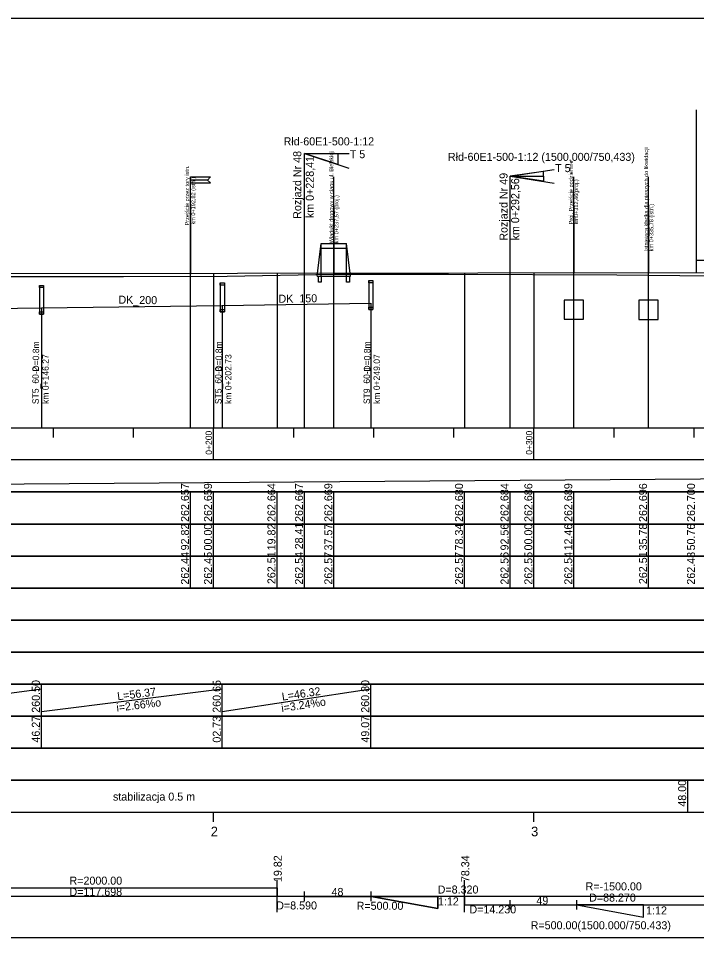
# Model space of a CAD drawing. Extents: x 6445630 to 6518227, y 5499240 to 5511716.
# Drawn here: x 6452470.3 to 6452682, y 5504866.4 to 5505153.4 of the extents above; entities that cross this region are included whole.
import ezdxf

# ---------------------------------------------------------------- set-up
doc = ezdxf.new("R2010")
doc.units = 0
for name, color, linetype in [('TOR_PROF-drenaze', 7, 'Continuous'), ('TOR_PROF-drenokolektory', 7, 'Continuous'), ('TOR_PROF-obiekty+opisy', 7, 'Continuous'), ('TOR_PROF-opisy glowne', 7, 'Continuous'), ('TOR_PROF-opisy pomocnicze', 7, 'Continuous'), ('TOR_PROF-rozjazdy', 7, 'Continuous'), ('TOR_PROF-studnie i osadniki', 7, 'Continuous'), ('TOR_PROF-tabelka-geometria T1', 7, 'Continuous'), ('TOR_PROF-tabelka-kilometracja', 7, 'Continuous'), ('TOR_PROF-tabelka-odleglosci T1', 7, 'Continuous'), ('TOR_PROF-tabelka-pochylenia proj T1', 7, 'Continuous'), ('TOR_PROF-tabelka-rodzaj rowu T1', 7, 'Continuous'), ('TOR_PROF-tabelka-rodzaj rurociagow T1', 7, 'Continuous'), ('TOR_PROF-tabelka-rowyT1', 7, 'Continuous'), ('TOR_PROF-tabelka-rurociagi T1', 7, 'Continuous'), ('TOR_PROF-tabelka-rzedne istn T1', 7, 'Continuous'), ('TOR_PROF-tabelka-rzedne proj T1', 7, 'Continuous'), ('TOR_PROF-tabelka-teren istniejacy T1', 7, 'Continuous'), ('TOR_PROF-tabelka-warstwa ochronna T1', 7, 'Continuous'), ('TOR_PROF-tor istniejacy T1', 7, 'Continuous'), ('TOR_PROF-tor projektowany', 7, 'Continuous'), ('TOR_PROF-uklad odniesienia', 7, 'Continuous'), ('TOR_PROF-warstwa ochronna', 7, 'Continuous'), ('TOR_RAMKI-MASKA WYCIECIA', 7, 'Continuous')]:
    doc.layers.add(name, color=color, linetype=linetype)

msp = doc.modelspace()

# ---------------------------------------------------------------- linework, layer by layer
at = {"layer": 'TOR_PROF-drenaze'}
msp.add_lwpolyline([(6452533.94, 5505063.82), (6452580.28, 5505064.57)], dxfattribs=at)
at = {"layer": 'TOR_PROF-drenokolektory'}
for points in [[(6452424.98, 5505062.32), (6452477.48, 5505063.07)], [(6452477.48, 5505063.07), (6452533.94, 5505063.82)], [(6452477.48, 5505063.07), (6452477.48, 5505030.57), (6452477.48, 5505025.57), (6452477.48, 5505025.57)], [(6452477.48, 5505063.07), (6452477.48, 5505030.57), (6452477.48, 5505025.57), (6452477.48, 5505025.57)], [(6452533.94, 5505063.82), (6452533.94, 5505030.57), (6452533.94, 5505025.57), (6452533.94, 5505025.57)], [(6452533.94, 5505063.82), (6452533.94, 5505030.57), (6452533.94, 5505025.57), (6452533.94, 5505025.57)], [(6452533.94, 5505063.82), (6452533.94, 5505030.57), (6452533.94, 5505025.57), (6452533.94, 5505025.57)], [(6452580.28, 5505064.57), (6452580.28, 5505030.57), (6452580.28, 5505025.57), (6452580.28, 5505025.57)], [(6452580.28, 5505064.57), (6452580.28, 5505030.57), (6452580.28, 5505025.57), (6452580.28, 5505025.57)]]:
    msp.add_lwpolyline(points, dxfattribs=at)
at = {"layer": 'TOR_PROF-obiekty+opisy'}
for p, q in [((6452681.97, 5505077.87), (6452681.97, 5505124.83)), ((6452524.03, 5505025.57), (6452524.03, 5505103.91)), ((6452568.78, 5505025.57), (6452568.78, 5505103.97)), ((6452643.67, 5505025.57), (6452643.67, 5505103.97)), ((6452666.99, 5505025.57), (6452666.99, 5505103.97)), ((6452524.03, 5505094.86), (6452524.03, 5505073.59)), ((6452568.78, 5505094.97), (6452568.78, 5505073.92)), ((6452568.78, 5505094.97), (6452568.78, 5505073.99)), ((6452643.67, 5505094.97), (6452643.67, 5505073.92)), ((6452643.67, 5505094.97), (6452643.67, 5505073.99)), ((6452666.99, 5505094.92), (6452666.99, 5505073.92)), ((6452563.58, 5505072.99), (6452564.83, 5505083.15)), ((6452564.83, 5505072.99), (6452564.83, 5505083.15)), ((6452564.83, 5505083.15), (6452572.74, 5505083.15)), ((6452573.99, 5505072.99), (6452572.74, 5505083.15)), ((6452572.74, 5505072.99), (6452572.74, 5505083.15)), ((6452572.74, 5505081.55), (6452564.83, 5505081.56)), ((6452982.35, 5505078.27), (6452681.97, 5505077.87)), ((6452681.97, 5505074.07), (6452681.97, 5505077.87)), ((6452563.58, 5505072.99), (6452573.99, 5505072.99)), ((6452646.67, 5505065.49), (6452640.67, 5505065.49)), ((6452640.67, 5505065.49), (6452640.67, 5505059.49)), ((6452646.67, 5505059.49), (6452646.67, 5505065.49)), ((6452669.99, 5505065.42), (6452663.99, 5505065.42)), ((6452663.99, 5505065.42), (6452663.99, 5505059.42)), ((6452669.99, 5505059.42), (6452669.99, 5505065.42)), ((6452640.67, 5505059.49), (6452646.67, 5505059.49)), ((6452663.99, 5505059.42), (6452669.99, 5505059.42))]:
    msp.add_line(p, q, dxfattribs=at)
for points in [[(6452530.28, 5505103.91), (6452529.35, 5505102.97), (6452524.03, 5505102.97), (6452524.03, 5505103.91), (6452530.28, 5505103.91)], [(6452530.28, 5505102.04), (6452529.35, 5505102.97), (6452524.03, 5505102.97), (6452524.03, 5505102.04), (6452530.28, 5505102.04)]]:
    msp.add_lwpolyline(points, dxfattribs=at)
for points in [[(6452564.83, 5505072.99), (6452564.83, 5505071.11), (6452563.95, 5505071.11), (6452563.95, 5505072.99)], [(6452573.61, 5505072.99), (6452573.61, 5505071.11), (6452572.74, 5505071.11), (6452572.74, 5505072.99)]]:
    msp.add_lwpolyline(points, close=True, dxfattribs=at)
at = {"layer": 'TOR_PROF-rozjazdy'}
for p, q in [((6452559.62, 5505025.57), (6452559.62, 5505111.29)), ((6452559.62, 5505111.29), (6452573.54, 5505111.29)), ((6452559.62, 5505111.29), (6452573.54, 5505111.29)), ((6452559.62, 5505111.29), (6452573.54, 5505111.29)), ((6452559.62, 5505111.29), (6452573.54, 5505111.29)), ((6452559.62, 5505111.29), (6452573.4, 5505106.71)), ((6452623.77, 5505104.12), (6452637.53, 5505106.23)), ((6452623.77, 5505025.57), (6452623.77, 5505104.12)), ((6452623.77, 5505104.12), (6452637.53, 5505102.01)), ((6452559.62, 5504877.84), (6452559.62, 5504880.81)), ((6452580.42, 5504877.84), (6452580.42, 5504880.81)), ((6452601.22, 5504879.32), (6452580.42, 5504879.32)), ((6452623.77, 5504875.17), (6452623.77, 5504878.14)), ((6452644.6, 5504875.17), (6452644.6, 5504878.14)), ((6452623.77, 5504876.66), (6452665.42, 5504876.66)), ((6452665.42, 5504876.64), (6452644.6, 5504876.66))]:
    msp.add_line(p, q, dxfattribs=at)
for points in [[(6452559.62, 5505111.29), (6452570.02, 5505111.29), (6452570.02, 5505107.83), (6452559.62, 5505111.29)], [(6452623.77, 5505104.12), (6452634.17, 5505104.12), (6452634.17, 5505105.67), (6452623.77, 5505104.12)], [(6452623.77, 5505104.12), (6452634.17, 5505104.12), (6452634.17, 5505102.57), (6452623.77, 5505104.12)], [(6452559.62, 5504879.32), (6452580.42, 5504879.32), (6452601.22, 5504879.32), (6452601.22, 5504875.53), (6452580.42, 5504879.32)], [(6452580.42, 5504879.32), (6452601.22, 5504875.53), (6452601.22, 5504879.32)], [(6452644.6, 5504876.66), (6452665.42, 5504872.84), (6452665.42, 5504876.64)]]:
    msp.add_lwpolyline(points, dxfattribs=at)
at = {"layer": 'TOR_PROF-studnie i osadniki'}
for p, q in [((6452533.29, 5505070.82), (6452533.29, 5505061.82)), ((6452533.29, 5505070.82), (6452534.59, 5505070.82)), ((6452534.59, 5505070.82), (6452534.59, 5505061.82)), ((6452579.63, 5505071.57), (6452579.63, 5505062.57)), ((6452579.63, 5505071.57), (6452580.93, 5505071.57)), ((6452580.93, 5505071.57), (6452580.93, 5505062.57)), ((6452476.83, 5505070.07), (6452476.83, 5505061.07)), ((6452476.83, 5505070.07), (6452478.13, 5505070.07)), ((6452478.13, 5505070.07), (6452478.13, 5505061.07)), ((6452533.29, 5505061.82), (6452534.59, 5505061.82)), ((6452579.63, 5505062.57), (6452580.93, 5505062.57)), ((6452476.83, 5505061.07), (6452478.13, 5505061.07))]:
    msp.add_line(p, q, dxfattribs=at)
for points in [[(6452533.29, 5505070.82), (6452534.59, 5505070.82), (6452534.59, 5505070.12), (6452533.29, 5505070.12)], [(6452579.63, 5505071.57), (6452580.93, 5505071.57), (6452580.93, 5505070.87), (6452579.63, 5505070.87)], [(6452476.83, 5505070.07), (6452478.13, 5505070.07), (6452478.13, 5505069.37), (6452476.83, 5505069.37)], [(6452533.29, 5505062.52), (6452534.59, 5505062.52), (6452534.59, 5505061.82), (6452533.29, 5505061.82)], [(6452579.63, 5505063.27), (6452580.93, 5505063.27), (6452580.93, 5505062.57), (6452579.63, 5505062.57)], [(6452476.83, 5505061.77), (6452478.13, 5505061.77), (6452478.13, 5505061.07), (6452476.83, 5505061.07)]]:
    msp.add_lwpolyline(points, close=True, dxfattribs=at)
at = {"layer": 'TOR_PROF-tabelka-geometria T1'}
for points in [[(6452551.03, 5504874.34), (6452551.03, 5504884.34)], [(6452609.55, 5504874.34), (6452609.55, 5504884.34)], [(6452331.19, 5504883.71), (6452372.78, 5504883.72), (6452372.78, 5504879.34), (6452381.76, 5504879.34), (6452381.76, 5504878.17), (6452402.55, 5504875.86), (6452423.33, 5504875.86), (6452423.34, 5504879.34), (6452433.34, 5504879.34), (6452433.34, 5504882), (6452551.03, 5504882), (6452551.03, 5504879.34), (6452609.55, 5504879.34), (6452609.55, 5504876.67), (6452697.82, 5504876.67)], [(6452331.21, 5504879.34), (6454031.21, 5504879.34)]]:
    msp.add_lwpolyline(points, dxfattribs=at)
at = {"layer": 'TOR_PROF-tabelka-kilometracja'}
msp.add_line((6452679.21, 5504905.57), (6452679.21, 5504915.57), dxfattribs=at)
for points in [[(6452531.21, 5504902.57), (6452531.21, 5504905.57)], [(6452631.21, 5504902.57), (6452631.21, 5504905.57)]]:
    msp.add_lwpolyline(points, dxfattribs=at)
at = {"layer": 'TOR_PROF-tabelka-odleglosci T1'}
msp.add_lwpolyline([(6452331.21, 5504985.57), (6454031.21, 5504985.57), (6454031.21, 5504995.57), (6452331.21, 5504995.57)], close=True, dxfattribs=at)
for points in [[(6452524.03, 5504985.57), (6452524.03, 5504995.57)], [(6452531.21, 5504985.57), (6452531.21, 5504995.57)], [(6452551.03, 5504985.57), (6452551.03, 5504995.57)], [(6452559.62, 5504985.57), (6452559.62, 5504995.57)], [(6452568.78, 5504985.57), (6452568.78, 5504995.57)], [(6452609.55, 5504985.57), (6452609.55, 5504995.57)], [(6452623.77, 5504985.57), (6452623.77, 5504995.57)], [(6452631.21, 5504985.57), (6452631.21, 5504995.57)], [(6452643.67, 5504985.57), (6452643.67, 5504995.57)], [(6452666.99, 5504985.57), (6452666.99, 5504995.57)]]:
    msp.add_lwpolyline(points, dxfattribs=at)
at = {"layer": 'TOR_PROF-tabelka-pochylenia proj T1'}
msp.add_lwpolyline([(6452331.21, 5505005.57), (6454031.21, 5505005.57), (6454031.21, 5505015.57), (6452331.21, 5505015.57)], close=True, dxfattribs=at)
msp.add_lwpolyline([(6452331.21, 5505007.07), (6453274.21, 5505014.07)], dxfattribs=at)
at = {"layer": 'TOR_PROF-tabelka-rodzaj rowu T1'}
for points in [[(6452331.21, 5504945.57), (6454031.21, 5504945.57), (6454031.21, 5504955.57), (6452331.21, 5504955.57)], [(6452331.21, 5504925.57), (6454031.21, 5504925.57), (6454031.21, 5504935.57), (6452331.21, 5504935.57)]]:
    msp.add_lwpolyline(points, close=True, dxfattribs=at)
for points in [[(6452477.48, 5504925.57), (6452477.48, 5504935.57)], [(6452533.94, 5504925.57), (6452533.94, 5504935.57)], [(6452580.28, 5504925.57), (6452580.28, 5504935.57)]]:
    msp.add_lwpolyline(points, dxfattribs=at)
at = {"layer": 'TOR_PROF-tabelka-rowyT1'}
msp.add_lwpolyline([(6452331.21, 5504955.57), (6454031.21, 5504955.57), (6454031.21, 5504965.57), (6452331.21, 5504965.57)], close=True, dxfattribs=at)
at = {"layer": 'TOR_PROF-tabelka-rurociagi T1'}
msp.add_lwpolyline([(6452331.21, 5504935.57), (6454031.21, 5504935.57), (6454031.21, 5504945.57), (6452331.21, 5504945.57)], close=True, dxfattribs=at)
for points in [[(6452477.48, 5504935.57), (6452477.48, 5504945.57)], [(6452533.94, 5504935.57), (6452533.94, 5504945.57)], [(6452580.28, 5504935.57), (6452580.28, 5504945.57)], [(6452424.98, 5504937.07), (6452477.48, 5504944.07)], [(6452477.48, 5504937.07), (6452533.94, 5504944.07)], [(6452533.94, 5504937.07), (6452580.28, 5504944.07)]]:
    msp.add_lwpolyline(points, dxfattribs=at)
at = {"layer": 'TOR_PROF-tabelka-rzedne istn T1'}
msp.add_lwpolyline([(6452331.21, 5504975.57), (6454031.21, 5504975.57), (6454031.21, 5504985.57), (6452331.21, 5504985.57)], close=True, dxfattribs=at)
for points in [[(6452524.03, 5504975.57), (6452524.03, 5504985.57)], [(6452531.21, 5504975.57), (6452531.21, 5504985.57)], [(6452551.03, 5504975.57), (6452551.03, 5504985.57)], [(6452559.62, 5504975.57), (6452559.62, 5504985.57)], [(6452568.78, 5504975.57), (6452568.78, 5504985.57)], [(6452609.55, 5504975.57), (6452609.55, 5504985.57)], [(6452623.77, 5504975.57), (6452623.77, 5504985.57)], [(6452631.21, 5504975.57), (6452631.21, 5504985.57)], [(6452643.67, 5504975.57), (6452643.67, 5504985.57)], [(6452666.99, 5504975.57), (6452666.99, 5504985.57)]]:
    msp.add_lwpolyline(points, dxfattribs=at)
at = {"layer": 'TOR_PROF-tabelka-rzedne proj T1'}
msp.add_lwpolyline([(6452331.21, 5504995.57), (6454031.21, 5504995.57), (6454031.21, 5505005.57), (6452331.21, 5505005.57)], close=True, dxfattribs=at)
for points in [[(6452524.03, 5504995.57), (6452524.03, 5505005.57)], [(6452531.21, 5504995.57), (6452531.21, 5505005.57)], [(6452551.03, 5504995.57), (6452551.03, 5505005.57)], [(6452559.62, 5504995.57), (6452559.62, 5505005.57)], [(6452568.78, 5504995.57), (6452568.78, 5505005.57)], [(6452609.55, 5504995.57), (6452609.55, 5505005.57)], [(6452623.77, 5504995.57), (6452623.77, 5505005.57)], [(6452631.21, 5504995.57), (6452631.21, 5505005.57)], [(6452643.67, 5504995.57), (6452643.67, 5505005.57)], [(6452666.99, 5504995.57), (6452666.99, 5505005.57)]]:
    msp.add_lwpolyline(points, dxfattribs=at)
at = {"layer": 'TOR_PROF-tabelka-teren istniejacy T1'}
msp.add_lwpolyline([(6452331.21, 5504965.57), (6454031.21, 5504965.57), (6454031.21, 5504975.57), (6452331.21, 5504975.57)], close=True, dxfattribs=at)
at = {"layer": 'TOR_PROF-tabelka-warstwa ochronna T1'}
msp.add_lwpolyline([(6452331.21, 5504915.57), (6454031.21, 5504915.57), (6454031.21, 5504925.57), (6452331.21, 5504925.57)], close=True, dxfattribs=at)
at = {"layer": 'TOR_PROF-tor istniejacy T1'}
msp.add_lwpolyline([(6452706.3, 5505072.77), (6452657.09, 5505073.22), (6452604.52, 5505073.42), (6452568.66, 5505073.42), (6452535.49, 5505072.82), (6452503.12, 5505072.72), (6452451.84, 5505072.77), (6452402.75, 5505072.57), (6452353.17, 5505072.77), (6452332.51, 5505072.79), (6452332.5, 5505072.79), (6452331.21, 5505072.8)], dxfattribs=at)
at = {"layer": 'TOR_PROF-tor projektowany'}
msp.add_line((6452331.21, 5505073.6), (6453274.21, 5505074.87), dxfattribs=at)
for points in [[(6452531.21, 5505073.87), (6452531.21, 5505030.57), (6452531.21, 5505025.57), (6452531.21, 5505025.57)], [(6452531.21, 5505073.87), (6452531.21, 5505030.57), (6452531.21, 5505025.57), (6452531.21, 5505025.57)], [(6452551.03, 5505073.89), (6452551.03, 5505030.57), (6452551.03, 5505025.57), (6452551.03, 5505025.57)], [(6452551.03, 5505073.89), (6452551.03, 5505030.57), (6452551.03, 5505025.57), (6452551.03, 5505025.57)], [(6452609.55, 5505073.97), (6452609.55, 5505030.57), (6452609.55, 5505025.57), (6452609.55, 5505025.57)], [(6452609.55, 5505073.97), (6452609.55, 5505030.57), (6452609.55, 5505025.57), (6452609.55, 5505025.57)], [(6452631.21, 5505074), (6452631.21, 5505030.57), (6452631.21, 5505025.57), (6452631.21, 5505025.57)], [(6452631.21, 5505074), (6452631.21, 5505030.57), (6452631.21, 5505025.57), (6452631.21, 5505025.57)]]:
    msp.add_lwpolyline(points, dxfattribs=at)
at = {"layer": 'TOR_PROF-uklad odniesienia'}
for p, q in [((6452331.21, 5505025.57), (6454031.21, 5505025.57)), ((6452481.21, 5505022.57), (6452481.21, 5505025.57)), ((6452506.21, 5505022.57), (6452506.21, 5505025.57)), ((6452531.21, 5505015.57), (6452531.21, 5505025.57)), ((6452556.21, 5505022.57), (6452556.21, 5505025.57)), ((6452581.21, 5505022.57), (6452581.21, 5505025.57)), ((6452606.21, 5505022.57), (6452606.21, 5505025.57)), ((6452631.21, 5505015.57), (6452631.21, 5505025.57)), ((6452656.21, 5505022.57), (6452656.21, 5505025.57)), ((6452681.21, 5505022.57), (6452681.21, 5505025.57))]:
    msp.add_line(p, q, dxfattribs=at)
at = {"layer": 'TOR_PROF-warstwa ochronna'}
msp.add_lwpolyline([(6452331.21, 5504905.57), (6454031.21, 5504905.57), (6454031.21, 5504915.57), (6452331.21, 5504915.57)], close=True, dxfattribs=at)
at = {"layer": 'TOR_RAMKI-MASKA WYCIECIA'}
msp.add_lwpolyline([(6452265.88, 5504866.43), (6454055.88, 5504866.43), (6454055.88, 5505153.43), (6452265.88, 5505153.43)], close=True, dxfattribs=at)

# ---------------------------------------------------------------- texts
at = {"layer": 'TOR_PROF-drenaze'}
for s, rotation, p in [('DK_200 ', 359.1539, (6452501.5, 5505064.37)), ('DK_150', 0.8566, (6452551.48, 5505064.64))]:
    msp.add_text(s, height=2.5, rotation=rotation, dxfattribs=at).set_placement(p)
at = {"layer": 'TOR_PROF-obiekty+opisy'}
for s, p in [('Wiadukt drogowy w ciągu ul. Bielskiej', (6452568.56, 5505083.23)), ('Istniejąca kładka dla pieszych do likwidacji', (6452666.84, 5505080.72)), ('  Proj. Przejście podziemne', (6452643.37, 5505088.17)), ('Przejście przez tory istn. ', (6452523.52, 5505088.79)), ('km 0+192,82 (istn.)', (6452525.47, 5505089.07)), ('  km0+312,46(proj.) ', (6452644.99, 5505088.17)), ('km 0+237,57 (proj.)', (6452570.18, 5505083.23)), ('km 0+335,78 (istn.)', (6452668.46, 5505080.72))]:
    msp.add_text(s, height=1.25, rotation=90, dxfattribs=at).set_placement(p)
at = {"layer": 'TOR_PROF-opisy glowne'}
for s, p in [('D=0.8m', (6452476.76, 5505043.17)), ('D=0.8m', (6452533.81, 5505043.17)), ('D=0.8m', (6452580.15, 5505043.17)), ('km 0+146.27', (6452479.75, 5505033.04)), ('km 0+202.73', (6452536.79, 5505033.04)), ('km 0+249.07', (6452583.13, 5505033.04)), ('ST5_60-2', (6452476.64, 5505032.99)), ('ST5_60-3', (6452533.68, 5505032.99)), ('ST9_60-1', (6452580.02, 5505032.99))]:
    msp.add_text(s, height=2, rotation=90, dxfattribs=at).set_placement(p)
at = {"layer": 'TOR_PROF-opisy pomocnicze'}
for s, p in [('19.82', (6452552.49, 5504883.77)), ('78.34', (6452611.01, 5504883.76))]:
    msp.add_text(s, height=2.5, rotation=90, dxfattribs=at).set_placement(p)
at = {"layer": 'TOR_PROF-rozjazdy'}
for s, p in [('Rłd-60E1-500-1:12', (6452553.07, 5505113.78)), ('T 5', (6452573.71, 5505109.78)), ('Rłd-60E1-500-1:12 (1500,000/750,433)', (6452604.35, 5505108.95)), ('T 5', (6452637.82, 5505105.43)), ('48', (6452568.02, 5504879.45)), ('1:12', (6452601.24, 5504876.5)), ('49', (6452631.96, 5504876.75)), ('R=500.00', (6452575.86, 5504875.12)), ('1:12', (6452666.21, 5504873.68)), ('R=500.00(1500.000/750.433)', (6452630.18, 5504869.04))]:
    msp.add_text(s, height=2.5, dxfattribs=at).set_placement(p)
for s, p in [('Rozjazd Nr 48', (6452558.57, 5505090.86)), ('km 0+228,41', (6452562.49, 5505091.07)), ('Rozjazd Nr 49', (6452622.96, 5505084.02)), ('km 0+292,56', (6452626.59, 5505084.11))]:
    msp.add_text(s, height=2.5, rotation=90, dxfattribs=at).set_placement(p)
at = {"layer": 'TOR_PROF-tabelka-geometria T1'}
for s, p in [('R=2000.00', (6452486.23, 5504882.97)), ('D=117.698', (6452486.22, 5504879.47)), ('D=8.320', (6452601.15, 5504880.2)), ('R=-1500.00', (6452647.32, 5504881.18)), ('D=88.270', (6452648.41, 5504877.68)), ('D=8.590', (6452550.75, 5504875.23)), ('D=14.230', (6452611.06, 5504874))]:
    msp.add_text(s, height=2.5, dxfattribs=at).set_placement(p)
at = {"layer": 'TOR_PROF-tabelka-kilometracja'}
for s, p in [('2', (6452530.33, 5504898.07)), ('3', (6452630.32, 5504898.07))]:
    msp.add_text(s, height=3, dxfattribs=at).set_placement(p)
at = {"layer": 'TOR_PROF-tabelka-odleglosci T1'}
for s, p in [('28.41', (6452559.12, 5504987.65)), ('92.82', (6452523.53, 5504987.33)), ('00.00', (6452530.71, 5504987.31)), ('19.82', (6452550.53, 5504987.33)), ('37.57', (6452568.28, 5504987.31)), ('78.34', (6452609.05, 5504987.32)), ('92.56', (6452623.27, 5504987.31)), ('00.00', (6452630.71, 5504987.31)), ('12.46', (6452643.17, 5504987.31)), ('35.78', (6452666.49, 5504987.31)), ('50.76', (6452681.47, 5504987.31))]:
    msp.add_text(s, height=2.5, rotation=90, dxfattribs=at).set_placement(p)
at = {"layer": 'TOR_PROF-tabelka-rodzaj rurociagow T1'}
for s, p in [('02.73', (6452533.44, 5504927.31)), ('46.27', (6452476.98, 5504927.32)), ('49.07', (6452579.78, 5504927.32))]:
    msp.add_text(s, height=2.5, rotation=90, dxfattribs=at).set_placement(p)
at = {"layer": 'TOR_PROF-tabelka-rurociagi T1'}
for s, rotation, p in [('260.50', 90, (6452476.98, 5504936.64)), ('L=56.37', 7.0676, (6452501.29, 5504940.53)), ('260.65', 90, (6452533.44, 5504936.63)), ('L=46.32', 8.5898, (6452552.7, 5504940.41)), ('260.80', 90, (6452579.78, 5504936.64)), ('i=2.66%o', 7.0676, (6452501.03, 5504936.97)), ('i=3.24%o', 8.5898, (6452552.52, 5504936.84))]:
    msp.add_text(s, height=2.5, rotation=rotation, dxfattribs=at).set_placement(p)
at = {"layer": 'TOR_PROF-tabelka-rzedne istn T1'}
for s, p in [('262.44', (6452523.53, 5504976.64)), ('262.45', (6452530.71, 5504976.63)), ('262.51', (6452550.53, 5504976.8)), ('262.54', (6452559.12, 5504976.64)), ('262.57', (6452568.28, 5504976.64)), ('262.57', (6452609.05, 5504976.64)), ('262.56', (6452623.27, 5504976.63)), ('262.55', (6452630.71, 5504976.63)), ('262.54', (6452643.17, 5504976.64)), ('262.51', (6452666.49, 5504976.8)), ('262.48', (6452681.47, 5504976.63))]:
    msp.add_text(s, height=2.5, rotation=90, dxfattribs=at).set_placement(p)
at = {"layer": 'TOR_PROF-tabelka-rzedne proj T1'}
for s, p in [('262.657', (6452523.53, 5504996.21)), ('262.659', (6452530.71, 5504996.21)), ('262.664', (6452550.53, 5504996.21)), ('262.667', (6452559.12, 5504996.21)), ('262.669', (6452568.28, 5504996.21)), ('262.680', (6452609.05, 5504996.21)), ('262.684', (6452623.27, 5504996.21)), ('262.686', (6452630.71, 5504996.2)), ('262.689', (6452643.17, 5504996.21)), ('262.696', (6452666.49, 5504996.2)), ('262.700', (6452681.47, 5504996.21))]:
    msp.add_text(s, height=2.5, rotation=90, dxfattribs=at).set_placement(p)
at = {"layer": 'TOR_PROF-uklad odniesienia'}
for s, p in [('0+200', (6452530.71, 5505017.18)), ('0+300', (6452630.71, 5505017.18))]:
    msp.add_text(s, height=2, rotation=90, dxfattribs=at).set_placement(p)
at = {"layer": 'TOR_PROF-warstwa ochronna'}
msp.add_text('48.00', height=2.5, rotation=90, dxfattribs=at).set_placement((6452678.71, 5504907.32))
msp.add_text('stabilizacja 0.5 m', height=2.5, dxfattribs=at).set_placement((6452499.8, 5504909.21))

doc.saveas('drawing.dxf')
